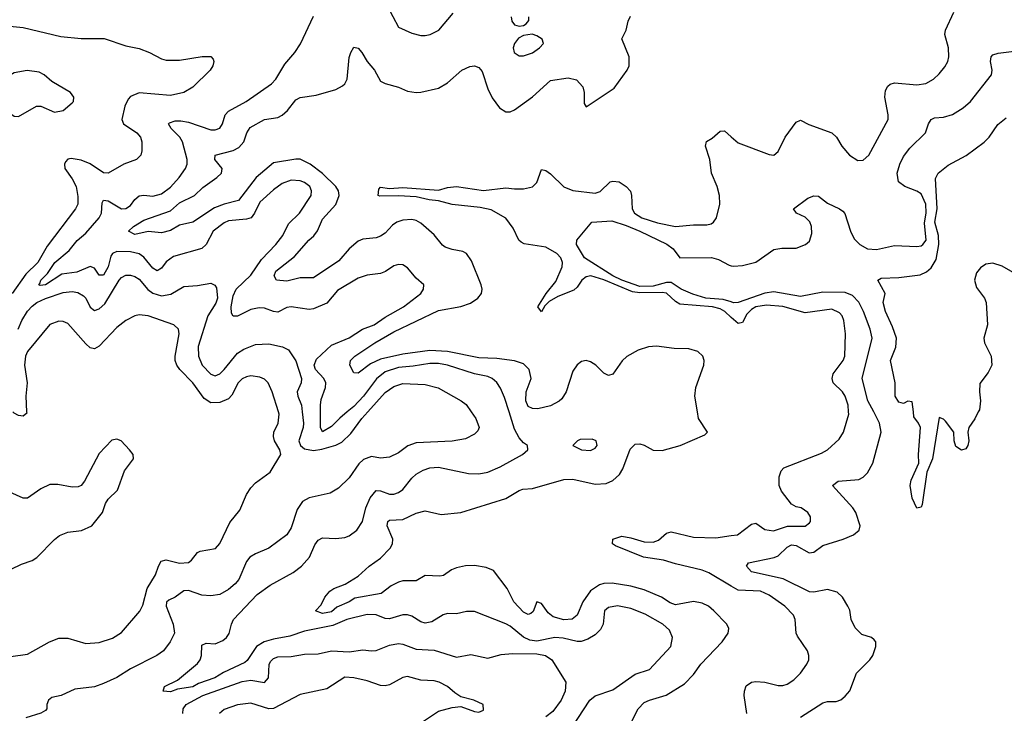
# Model space of a CAD drawing. Header units: inches. Extents: x 1694797 to 1849917, y 907313 to 1017959.
# Tile 624 of 656: x 1796815 to 1801222, y 958650 to 961757. Entities that reach past the tile are written whole.
import ezdxf

# ---------------------------------------------------------------- set-up
doc = ezdxf.new("R2010")
doc.units = ezdxf.units.IN
doc.header["$MEASUREMENT"] = 0
for name, color, linetype in [('B7995', 7, 'Continuous'), ('B7996', 7, 'Continuous'), ('B8905', 7, 'Continuous'), ('B8906', 7, 'Continuous')]:
    doc.layers.add(name, color=color, linetype=linetype)

msp = doc.modelspace()

# ---------------------------------------------------------------- linework, layer by layer
at = {"layer": 'B7995', "color": 5}
for points, elevation in [([(1796775.2, 958904.8), (1796850, 958915.2), (1796948.8, 958971.2), (1796990, 958986.5), (1797030, 958986.5), (1797110, 958962.7), (1797170, 958967.6), (1797230, 958986.3), (1797270, 959013.1), (1797352.6, 959107.4), (1797365.4, 959134.6), (1797384.6, 959210), (1797422.9, 959270), (1797435.9, 959310), (1797448.4, 959331.6), (1797470, 959338.1), (1797530, 959323.3), (1797570, 959325.7), (1797583.9, 959336.1), (1797609.9, 959370.1), (1797622.7, 959377.3), (1797691.1, 959388.9), (1797710, 959410.3), (1797754.8, 959505.2), (1797799.7, 959560.3), (1797829.8, 959630), (1797850, 959660.3), (1797870, 959682.4), (1797935.4, 959730), (1797983.5, 959810), (1797978.6, 959830), (1797955.6, 959870), (1797951.3, 959890), (1797952.4, 959910), (1797972.3, 959950), (1797975.6, 959990), (1797972.5, 960000)], 780), ([(1796845.8, 960000), (1796846.1, 959993.9), (1796830, 959981.7), (1796810, 959984.5), (1796790, 959995.1), (1796784.5, 960000)], 780), ([(1798835.8, 960000), (1798856.9, 959970), (1798871.1, 959930), (1798865.1, 959914.9), (1798850, 959900.9), (1798810, 959879), (1798750.6, 959869.4), (1798590, 959861), (1798551.9, 959848.1), (1798510, 959816.5), (1798470, 959796.9), (1798430, 959793), (1798390, 959800.9), (1798353.6, 959786.4), (1798332.2, 959767.8), (1798290, 959704.6), (1798241, 959659), (1798203.7, 959636.3), (1798110, 959616.1), (1798081.1, 959598.9), (1798056.5, 959563.5), (1798030, 959481.6), (1798010.9, 959450), (1797929.9, 959390.1), (1797870, 959365.4), (1797844.7, 959350), (1797829.3, 959330.7), (1797795.2, 959250), (1797779.4, 959230), (1797750, 959205.4), (1797710, 959182.8), (1797670, 959176.1), (1797630, 959180.2), (1797570, 959200.2), (1797550, 959198.8), (1797509.9, 959170.1), (1797482.2, 959157.8), (1797472.2, 959147.8), (1797469.9, 959130), (1797501.1, 959050), (1797507, 959010), (1797488.7, 958970), (1797458.3, 958930), (1797427.8, 958910), (1797311, 958850), (1797250, 958810.9), (1797190, 958783.5), (1797150, 958768.6), (1797061.6, 958758.4), (1797000.9, 958730), (1796958.9, 958721.1), (1796943, 958710), (1796936.1, 958690), (1796935.5, 958670), (1796930, 958663.6), (1796909.2, 958650.8), (1796842, 958630)], 760), ([(1799262.7, 958550), (1799366.4, 958710), (1799390.8, 958729.2), (1799470, 958755.8), (1799570, 958825.9), (1799633.3, 958846.7), (1799729.7, 958950), (1799736.4, 958990), (1799723, 959023), (1799693, 959050), (1799614.2, 959094.2), (1799550, 959120.5), (1799490, 959131.7), (1799450, 959124.4), (1799432.4, 959110), (1799426.5, 959050), (1799414.1, 959025.9), (1799390, 959002.5), (1799357.8, 958982.2), (1799328, 958972), (1799310, 958971.4), (1799247, 958987), (1799210.7, 958990.7), (1799130, 958974.1), (1799098.7, 958978.7), (1799070, 958991.2), (1799010, 959040.7), (1798990, 959051.7), (1798850, 959106.2), (1798814.2, 959105.8), (1798770, 959095.8), (1798730, 959098), (1798710, 959091.5), (1798659.5, 959060.5), (1798630, 959054.9), (1798610, 959059.9), (1798570, 959084.9), (1798550, 959091.3), (1798530, 959092.2), (1798470, 959072.9), (1798450, 959075.2), (1798410, 959091.4), (1798370, 959093.3), (1798278.7, 959070), (1798216.7, 959043.3), (1798090, 959019), (1798024, 958996), (1797950, 958982.9), (1797909.3, 958970.7), (1797875.2, 958950), (1797833, 958887), (1797821.9, 958878.1), (1797726.6, 958833.4), (1797687.6, 958810), (1797615.5, 958784.5), (1797590, 958768.9), (1797521, 958759), (1797490, 958746.5), (1797457.2, 958750), (1797463.6, 958770), (1797520.9, 958799.1), (1797610, 958873.2), (1797622.4, 958890), (1797627.9, 958910), (1797630, 958956.3), (1797650, 958964.7), (1797690, 958962.1), (1797723.5, 958976.5), (1797741, 958990), (1797752.2, 959007.8), (1797762.3, 959050), (1797771.8, 959070), (1797878, 959182), (1797935.1, 959224.9), (1798038.2, 959281.8), (1798076.3, 959310), (1798111.3, 959350), (1798135.2, 959404.8), (1798150, 959426), (1798170, 959436.5), (1798230, 959432.9), (1798270, 959437.7), (1798290, 959445.7), (1798324, 959470), (1798349.8, 959510), (1798363.9, 959570), (1798384, 959616), (1798410, 959647.6), (1798430, 959647.1), (1798470, 959631.7), (1798490, 959631.6), (1798510, 959639.8), (1798530, 959653.4), (1798570, 959703.2), (1798590, 959721), (1798620.4, 959739.6), (1798650.8, 959749.2), (1798690, 959752.7), (1798824, 959724), (1798870, 959722.8), (1798910, 959730.8), (1798965.3, 959754.7), (1799065.6, 959810), (1799089.5, 959830), (1799087, 959850), (1799070, 959861.3), (1799050, 959883.5), (1799030, 959922.6), (1799004.9, 960000)], 740), ([(1798078.8, 960000), (1798084.5, 959950), (1798082.9, 959930), (1798064.1, 959870), (1798072.1, 959850), (1798090, 959834.9), (1798130, 959826.9), (1798166.9, 959833.1), (1798229.2, 959850.8), (1798255.9, 959864.1), (1798296.4, 959903.6), (1798346.3, 959970), (1798372.9, 960000)], 760), ([(1799550, 958606.5), (1799582.3, 958670), (1799610, 958698.8), (1799633.6, 958710), (1799708.1, 958731.9), (1799790, 958782.6), (1799830, 958824.2), (1799863.1, 958870), (1799958.3, 958970), (1799986, 959010), (1799988.8, 959030), (1799979.3, 959050), (1799921.5, 959110), (1799897.8, 959130), (1799870, 959143.4), (1799830, 959150.8), (1799750, 959137), (1799725.7, 959145.7), (1799688, 959170), (1799610, 959203.9), (1799550, 959220.6), (1799467, 959233), (1799430, 959232.1), (1799410, 959226.1), (1799370, 959199.6), (1799335.5, 959150), (1799310.1, 959089.9), (1799287.5, 959072.5), (1799250, 959068.7), (1799203, 959083), (1799180.1, 959100.1), (1799150, 959141.6), (1799130, 959149.4), (1799113.7, 959106.3), (1799103.2, 959096.8), (1799090, 959092.8), (1799070, 959103.9), (1799026.1, 959150), (1798996, 959210), (1798935.8, 959290), (1798903.1, 959303.1), (1798850, 959311.9), (1798810, 959311.1), (1798770, 959301.7), (1798747.2, 959292.8), (1798711.9, 959268.1), (1798695.9, 959264.1), (1798630, 959268.3), (1798590, 959243.8), (1798530, 959243.4), (1798510, 959237.5), (1798477.9, 959222.1), (1798433.3, 959186.7), (1798314.3, 959165.7), (1798290, 959149.9), (1798234.8, 959125.2), (1798210, 959104.9), (1798170, 959097.4), (1798139, 959110), (1798163.7, 959136.3), (1798180.9, 959170), (1798202.8, 959197.2), (1798221.2, 959210), (1798271.6, 959228.4), (1798330, 959265.3), (1798378.5, 959310), (1798430, 959345.4), (1798473.4, 959390), (1798483.9, 959410), (1798485.2, 959430), (1798459.6, 959490), (1798462.2, 959510), (1798470, 959516.1), (1798530, 959518.6), (1798590, 959546.4), (1798630, 959556.9), (1798701.1, 959541.1), (1798790, 959550.1), (1798990, 959613), (1799050, 959648.7), (1799066.1, 959653.9), (1799110, 959657.9), (1799250, 959696.8), (1799290, 959699.3), (1799390, 959677), (1799440.4, 959679.6), (1799470, 959692.6), (1799499.7, 959720.3), (1799514.5, 959745.5), (1799547.1, 959832.9), (1799570, 959855.7), (1799590, 959857), (1799610, 959850.8), (1799650, 959829.4), (1799690, 959827.9), (1799770.6, 959849.4), (1799882, 959898), (1799893.3, 959910), (1799853.5, 959970), (1799848.6, 960000)], 720), ([(1798280.8, 960000), (1798247.3, 959972.7), (1798210, 959934.2), (1798170, 959910.9), (1798160.9, 959930), (1798160.9, 960000)], 740), ([(1796730, 959273.8), (1796822.2, 959317.8), (1796870, 959334.6), (1796891.5, 959348.5), (1796970, 959428.9), (1796993.4, 959446.6), (1797030, 959461.1), (1797091.2, 959468.8), (1797136.9, 959490), (1797185.7, 959550), (1797198.5, 959590), (1797211, 959610), (1797252.3, 959650), (1797283.9, 959736.1), (1797323.7, 959790), (1797322, 959810), (1797306, 959830), (1797269.3, 959870), (1797250, 959877.7), (1797226.8, 959873.2), (1797170, 959814.7), (1797105.3, 959690), (1797090, 959671.2), (1797075.8, 959664.2), (1797050, 959662.5), (1796984.8, 959675.2), (1796950, 959674.5), (1796910, 959656.3), (1796850, 959613.6), (1796830, 959613.6), (1796770, 959640.7)], 820), ([(1800000, 959220), (1799899.4, 959279.4), (1799870, 959292), (1799750, 959319.6), (1799697, 959337), (1799606.9, 959350), (1799481, 959401), (1799467.8, 959410), (1799469.7, 959430), (1799510, 959443.2), (1799550, 959436.4), (1799610, 959418), (1799650, 959417.4), (1799673.4, 959426.6), (1799710, 959456.5), (1799730, 959463.6), (1799830, 959439.3), (1799930, 959435.9), (1800000, 959446.1)], 680), ([(1797544.2, 958650), (1797546.8, 958670), (1797560.4, 958690), (1797634.2, 958730), (1797810, 958793.4), (1797850, 958799.5), (1797911, 958789), (1797927.9, 958810), (1797930.8, 958869.2), (1797937.3, 958882.7), (1797950, 958896.3), (1797970, 958902.8), (1798030, 958904.5), (1798090, 958914.7), (1798150, 958917), (1798210, 958929.9), (1798290, 958925.2), (1798350, 958935.3), (1798390.1, 958929.9), (1798410, 958932.5), (1798470, 958956), (1798510, 958962.6), (1798530, 958960.2), (1798590, 958937.5), (1798670, 958933.8), (1798770, 958902), (1798833.8, 958913.8), (1798910, 958897.7), (1798970, 958914.3), (1799021, 958919), (1799130, 958916.8), (1799168, 958910), (1799196.5, 958890), (1799259.3, 958790), (1799257, 958750), (1799238.3, 958710), (1799200.9, 958659.1), (1799170, 958634.8)], 760), ([(1798612.6, 958610), (1798690, 958659.8), (1798750, 958676.1), (1798790, 958680.5), (1798850, 958658.8), (1798870, 958656), (1798890, 958664.7), (1798888.7, 958690), (1798848, 958710), (1798790, 958724.5), (1798761.7, 958741.7), (1798729.6, 958770), (1798691.6, 958790), (1798670, 958795.8), (1798610, 958799.4), (1798550, 958814.8), (1798530, 958810.8), (1798470, 958777.7), (1798450, 958774.1), (1798430, 958775), (1798370, 958795.7), (1798310, 958809.8), (1798270, 958812.1), (1798190, 958760.4), (1798070, 958735.1), (1797950, 958672.1), (1797930, 958671.1), (1797850, 958695.6), (1797790, 958688.5), (1797730, 958668.1), (1797708.3, 958650)], 780)]:
    msp.add_lwpolyline(points, dxfattribs=dict(at, elevation=elevation))
at = {"layer": 'B7995', "color": 5, "elevation": 740}
msp.add_lwpolyline([(1799377.7, 959877.7), (1799323.8, 959876.2), (1799310.8, 959870), (1799291, 959850), (1799330, 959830.4), (1799370, 959828.1), (1799390, 959838), (1799399.6, 959850), (1799394.5, 959870)], close=True, dxfattribs=at)
at = {"layer": 'B7996', "color": 5}
for points, elevation in [([(1798459.1, 961819.1), (1798510, 961723.8), (1798570, 961696.5), (1798610, 961685.7), (1798630, 961686.3), (1798652.7, 961690), (1798691.5, 961710), (1798754.8, 961785.2)], 740), ([(1798160.9, 960000), (1798160.8, 960030), (1798164.1, 960055.9), (1798184.1, 960110), (1798184.6, 960130), (1798176.2, 960150), (1798138.2, 960190), (1798133.3, 960210), (1798142.9, 960237.1), (1798210, 960299.6), (1798290, 960331.6), (1798348.8, 960371.2), (1798401.1, 960390), (1798450, 960424), (1798532.2, 960470), (1798609.7, 960530), (1798622.4, 960550), (1798622.9, 960570), (1798590, 960599.7), (1798550, 960645.4), (1798530, 960658.7), (1798510, 960660.3), (1798490, 960654.2), (1798451.4, 960628.6), (1798430, 960620.3), (1798370, 960612.8), (1798330, 960598.8), (1798236.7, 960543.3), (1798190, 960487.6), (1798130, 960461.4), (1798110, 960458.7), (1798030, 960471.4), (1798010, 960467.3), (1797970, 960446.5), (1797950, 960449.2), (1797910, 960464.6), (1797886.4, 960466.4), (1797850, 960458.4), (1797790, 960429.4), (1797769.5, 960429.4), (1797762.3, 960442.3), (1797760.7, 960470), (1797770, 960520.2), (1797784.2, 960550), (1797850, 960613.1), (1797897.3, 960682.7), (1797961.4, 960750), (1797992.3, 960790), (1798017.5, 960842.5), (1798067.6, 960890), (1798119.8, 960970), (1798121.4, 960990), (1798112.9, 961010), (1798090, 961027.6), (1798070, 961035), (1798030, 961037.8), (1797990, 961023.4), (1797950, 960994.4), (1797890, 960939.8), (1797866, 960890), (1797850.1, 960869.9), (1797830, 960862.6), (1797750, 960855.4), (1797730, 960847.3), (1797680.6, 960810), (1797648.7, 960750), (1797630, 960731.3), (1797503.4, 960696.6), (1797470, 960671.6), (1797450, 960644.1), (1797430, 960632.2), (1797410, 960643.7), (1797370, 960693.5), (1797350, 960708.8), (1797310, 960716.4), (1797250, 960718.4), (1797230.6, 960709.4), (1797223.1, 960696.9), (1797210, 960649.8), (1797190, 960612.8), (1797170, 960612.3), (1797150, 960643.9), (1797130, 960651.6), (1797070, 960626.5), (1797003.6, 960616.4), (1796930, 960569.6), (1796906.8, 960566.8), (1796899.7, 960570), (1796905.3, 960574.7), (1796908.8, 960590), (1796939.4, 960620.6), (1796971.3, 960670), (1797036.6, 960723.4), (1797072.1, 960767.9), (1797110, 960800.4), (1797170.8, 960869.2), (1797180.8, 960890), (1797183.4, 960936.6), (1797190, 960948.8), (1797210, 960945.5), (1797270, 960910.1), (1797290, 960911.6), (1797310, 960924.8), (1797330, 960951), (1797350, 960967.3), (1797370, 960970.7), (1797410, 960966.6), (1797450, 960977.3), (1797490, 961007), (1797528.2, 961050), (1797556.5, 961090), (1797564.8, 961110), (1797564.7, 961130), (1797543.6, 961210), (1797530.9, 961230.9), (1797492.2, 961270), (1797480.9, 961290), (1797485, 961295), (1797510, 961303.5), (1797535.7, 961304.3), (1797570, 961297.7), (1797670, 961263), (1797690, 961262.9), (1797709.8, 961270.2), (1797722.2, 961290), (1797734.9, 961330), (1797750, 961347), (1797828.6, 961390), (1797942.5, 961470), (1797961.6, 961490), (1798001.9, 961558.1), (1798045.6, 961610), (1798070.9, 961649.1), (1798130, 961773)], 740), ([(1799848.6, 960000), (1799837.3, 960070), (1799841.1, 960110), (1799876.9, 960210), (1799878, 960230), (1799871.8, 960250), (1799850, 960270.5), (1799810, 960282), (1799744.2, 960284.2), (1799665.3, 960294.7), (1799630, 960292.3), (1799582.8, 960277.2), (1799532.3, 960247.7), (1799511.7, 960228.3), (1799470, 960168.6), (1799450, 960163.1), (1799430, 960174.2), (1799393.6, 960210), (1799370, 960224.5), (1799350, 960230.6), (1799330, 960226.2), (1799310, 960210.8), (1799290, 960183.1), (1799260.6, 960090), (1799241.1, 960058.9), (1799230, 960048.2), (1799190, 960027.8), (1799133.8, 960013.8), (1799110, 960015), (1799090, 960024.8), (1799079.9, 960050), (1799082.1, 960090), (1799103.7, 960150), (1799095, 960190), (1799070, 960215.4), (1799029.4, 960229.4), (1798950, 960240.1), (1798870, 960242.2), (1798730, 960270.7), (1798650, 960275.1), (1798530, 960258.8), (1798430, 960237), (1798384.4, 960215.6), (1798330, 960173.3), (1798310, 960175.8), (1798292, 960210), (1798295, 960230), (1798315, 960250), (1798404.5, 960310), (1798490, 960359), (1798690, 960454.7), (1798790, 960472.3), (1798832.4, 960487.6), (1798865.7, 960510), (1798881.3, 960530), (1798884.3, 960550), (1798881, 960570), (1798837.4, 960677.4), (1798814.5, 960710), (1798798.6, 960718.6), (1798750, 960727.3), (1798718.5, 960738.5), (1798706.7, 960746.8), (1798670, 960793.2), (1798610, 960845.7), (1798590, 960857.2), (1798570, 960861.3), (1798530, 960858.6), (1798502.3, 960850), (1798483.6, 960836.4), (1798450, 960800.3), (1798430, 960787.3), (1798410, 960780.2), (1798350, 960773.1), (1798330, 960764.5), (1798290, 960729.9), (1798242.9, 960677.1), (1798130, 960600.2), (1798070, 960600.4), (1798010, 960585.6), (1797963.7, 960590), (1797953.3, 960610), (1797961.7, 960630), (1798044.5, 960695.5), (1798109.1, 960770), (1798131.5, 960788.5), (1798148.3, 960811.7), (1798170, 960862.7), (1798230, 960929.5), (1798245.2, 960970), (1798241.1, 960990), (1798229.9, 961010), (1798170, 961068), (1798114.9, 961110), (1798070, 961131.5), (1798050, 961132), (1797950, 961115.8), (1797872.6, 961050), (1797793.6, 960946.4), (1797729.4, 960930.6), (1797686.4, 960913.6), (1797590, 960849.5), (1797530, 960836.4), (1797490, 960812.3), (1797450, 960801.7), (1797390, 960807.5), (1797330, 960795), (1797302, 960810), (1797324.8, 960830), (1797370, 960858.3), (1797490, 960900.3), (1797530, 960936.4), (1797597.2, 960970), (1797634.9, 961005.1), (1797696.5, 961050), (1797717.5, 961070), (1797721, 961090), (1797688.4, 961130), (1797689.7, 961150), (1797769.6, 961170.4), (1797796.1, 961183.9), (1797818, 961210), (1797831.1, 961250), (1797845.9, 961274.1), (1797910, 961309.5), (1797970, 961319), (1797990, 961329), (1798013.9, 961350), (1798050, 961397.8), (1798070, 961408.8), (1798141.7, 961418.3), (1798230, 961444.1), (1798259.5, 961460.5), (1798270.3, 961469.7), (1798280.8, 961490), (1798290, 961586.8), (1798296.5, 961610), (1798310, 961633.7), (1798330, 961628.9), (1798345.8, 961610), (1798370, 961568.9), (1798402.6, 961530), (1798430, 961482), (1798450.3, 961470.3), (1798510, 961454.9), (1798550, 961436.5), (1798589.8, 961430.2), (1798610, 961431.8), (1798689.9, 961450.1), (1798730, 961473.4), (1798793.3, 961530), (1798830, 961547.5), (1798850.1, 961550.1), (1798870, 961543.2), (1798884.6, 961524.6), (1798910, 961446.4), (1798930, 961406), (1798962, 961362), (1798990, 961344.3), (1799010, 961344.3), (1799030, 961352.7), (1799110, 961411.6), (1799190, 961484.8), (1799270, 961495.9), (1799307, 961487), (1799335.9, 961455.9), (1799341.8, 961430), (1799340.9, 961380.9), (1799350, 961367), (1799475.1, 961450), (1799534.5, 961530), (1799542, 961550), (1799542, 961590), (1799509.4, 961670.6), (1799529.7, 961710.3), (1799538, 961750), (1799548.3, 961771.7)], 720), ([(1799014, 961770), (1799018, 961750), (1799030, 961734), (1799050, 961728), (1799070, 961730.7), (1799082, 961738), (1799092.9, 961752.9), (1799093.2, 961770)], 740), ([(1796770, 961727.2), (1796830, 961721), (1796998.1, 961681.9), (1797090, 961672.9), (1797192.8, 961672.8), (1797290, 961638.9), (1797350, 961626.9), (1797396, 961610), (1797450, 961580.7), (1797470, 961575.6), (1797530, 961575.6), (1797631.5, 961591.5), (1797670, 961591.8), (1797680.2, 961580.2), (1797683.7, 961570), (1797679.5, 961550), (1797667, 961530), (1797590, 961454.9), (1797550, 961430.4), (1797490, 961417.7), (1797350, 961428.7), (1797310, 961413.2), (1797299.5, 961400.5), (1797285.9, 961370), (1797271.9, 961310), (1797279.1, 961290), (1797339.7, 961250), (1797355.1, 961230), (1797361.7, 961210), (1797361.7, 961170), (1797356.3, 961150), (1797338, 961130), (1797280.9, 961110), (1797210, 961069.1), (1797190, 961070.2), (1797130.6, 961110.6), (1797090, 961127), (1797045.2, 961134.8), (1797030, 961132.3), (1797019.6, 961120.4), (1797014.6, 961110), (1797016.5, 961090), (1797050, 961044), (1797067.3, 961010), (1797075.4, 960964.6), (1797074.3, 960930), (1797064.4, 960910), (1796938.3, 960741.7), (1796896.1, 960670), (1796842.6, 960617.4), (1796780.6, 960530)], 760), ([(1800000, 960423.4), (1799971.6, 960450), (1799950, 960462), (1799916.3, 960470), (1799770, 960482.5), (1799750, 960494.3), (1799710, 960531.2), (1799690, 960535.4), (1799590, 960532.9), (1799558, 960538), (1799428.8, 960591.2), (1799371, 960609), (1799350, 960604.4), (1799331, 960590), (1799310, 960558.2), (1799295, 960545), (1799222.7, 960517.3), (1799184.9, 960495.1), (1799164.6, 960475.4), (1799150, 960448.9), (1799133.3, 960470), (1799170.6, 960530), (1799215.2, 960584.8), (1799242.4, 960650), (1799244.5, 960670), (1799237.6, 960690), (1799219.6, 960710), (1799170, 960738), (1799072.5, 960752.5), (1799059.8, 960759.8), (1799049.2, 960769.2), (1799022.8, 960822.8), (1798990, 960867.3), (1798925.4, 960905.4), (1798875.7, 960915.7), (1798750, 960929.2), (1798690, 960945.2), (1798647.3, 960950), (1798590, 960963.6), (1798510, 960968.1), (1798426.4, 960966.4), (1798419.7, 960970), (1798421.8, 960998.2), (1798430, 961006), (1798470, 961000.2), (1798530, 961004.6), (1798690, 960993.7), (1798730, 961004.6), (1798770, 961009.3), (1798890, 960992.1), (1798990, 961004.2), (1799030, 960998.7), (1799070, 960999.3), (1799110, 961008.8), (1799130, 961027.5), (1799150, 961085.7), (1799170, 961081.6), (1799190, 961066), (1799250, 961007.5), (1799290, 960991.7), (1799390, 960980.2), (1799412.8, 960987.2), (1799457.6, 961030), (1799470, 961034.1), (1799498.7, 961030), (1799530, 961009.3), (1799548.4, 960988.4), (1799553.6, 960970), (1799555.8, 960910), (1799567, 960890), (1799599.5, 960870), (1799670, 960846.9), (1799750, 960831.1), (1799830, 960838.6), (1799890, 960838.3), (1799910, 960843.1), (1799920.7, 960850), (1799933, 960870), (1799948.3, 960930), (1799947.4, 960970), (1799937.2, 961010), (1799910.7, 961070), (1799903.1, 961130), (1799885.1, 961190), (1799888.8, 961211.2), (1799914.2, 961225.8), (1799950, 961257.1), (1799970, 961259.5), (1800000, 961232.5)], 680), ([(1800000, 960492.4), (1799963.8, 960503.8), (1799886, 960510), (1799827.2, 960527.2), (1799775.6, 960550), (1799730, 960579.4), (1799710, 960579.4), (1799650, 960563.6), (1799590, 960562.4), (1799509.5, 960590), (1799469.4, 960610), (1799343.5, 960690), (1799306.3, 960750), (1799309.2, 960770), (1799375.3, 960850), (1799464.8, 960855.2), (1799530, 960835.2), (1799590.9, 960810), (1799711.1, 960751), (1799739.8, 960730), (1799770, 960690.2), (1799911.3, 960691.3), (1799942.8, 960682.8), (1799990, 960657), (1800000, 960655)], 660), ([(1796808.6, 960370), (1796824.5, 960410), (1796849.1, 960450.9), (1796870, 960474.4), (1796891.6, 960490), (1796930, 960508.7), (1797010, 960535.4), (1797050, 960539.2), (1797074.7, 960534.7), (1797100.6, 960520.6), (1797111.4, 960510), (1797130, 960468.6), (1797150, 960455), (1797170, 960462), (1797196.2, 960483.8), (1797260.4, 960590), (1797270, 960602.3), (1797290, 960611.9), (1797310, 960612.3), (1797330, 960606.6), (1797350, 960594.2), (1797388.8, 960548.8), (1797410, 960531.3), (1797450, 960520.1), (1797491.8, 960528.2), (1797550, 960562.5), (1797610, 960566.2), (1797670, 960576.8), (1797688.3, 960568.3), (1797695.7, 960555.7), (1797700.7, 960510), (1797693.3, 960486.7), (1797656.1, 960430), (1797613.5, 960293.5), (1797614.6, 960250), (1797632.2, 960210), (1797670, 960169), (1797690, 960162.2), (1797710, 960170.8), (1797730, 960189.8), (1797790, 960262.6), (1797818.6, 960281.4), (1797870, 960302.2), (1797930, 960305), (1797991.5, 960291.5), (1798017.8, 960277.8), (1798050, 960228.2), (1798076.4, 960150), (1798074.6, 960130), (1798057.2, 960090), (1798059.9, 960070), (1798075.4, 960030), (1798078.8, 960000)], 760), ([(1797972.5, 960000), (1797945, 960090), (1797926.5, 960130), (1797910, 960146.5), (1797890, 960155.9), (1797850, 960162), (1797830, 960158), (1797810, 960147.6), (1797793, 960130), (1797764.9, 960075.1), (1797750, 960058.8), (1797710, 960041.6), (1797670, 960040.1), (1797640.7, 960060.7), (1797589.9, 960130), (1797531.4, 960190), (1797517.6, 960210), (1797510.7, 960230), (1797509.9, 960250), (1797529.1, 960350), (1797525.8, 960370), (1797504.7, 960390), (1797390, 960430.6), (1797350, 960434.2), (1797330, 960430.8), (1797290.1, 960409.9), (1797250, 960378.8), (1797170, 960295.3), (1797150, 960283.1), (1797130, 960287.7), (1797110, 960304.8), (1797030, 960396.1), (1797010, 960405.8), (1796990, 960406.8), (1796948.9, 960391.1), (1796849.6, 960270), (1796841.2, 960250), (1796836.8, 960210), (1796848.8, 960130), (1796842.5, 960070), (1796845.8, 960000)], 780), ([(1799004.9, 960000), (1798984.1, 960064.1), (1798966.4, 960106.4), (1798950, 960131.6), (1798929.4, 960149.4), (1798910, 960158.5), (1798850, 960171.2), (1798730, 960209.9), (1798690, 960216.5), (1798650, 960217.1), (1798575.6, 960204.4), (1798510, 960199.2), (1798450, 960179.9), (1798411.4, 960148.6), (1798353, 960070), (1798310, 960023.8), (1798280.8, 960000)], 740), ([(1798372.9, 960000), (1798450, 960087.2), (1798490, 960114.3), (1798530, 960126.7), (1798630, 960123.4), (1798688, 960108), (1798790.5, 960050.5), (1798812.8, 960032.8), (1798835.8, 960000)], 760)]:
    msp.add_lwpolyline(points, dxfattribs=dict(at, elevation=elevation))
for points, elevation in [([(1799108.3, 961691.7), (1799070, 961686), (1799046.8, 961673.2), (1799029.4, 961650.6), (1799023.2, 961630), (1799027.9, 961610), (1799050, 961594.9), (1799070, 961594.6), (1799110, 961608.9), (1799142, 961630), (1799159.5, 961650), (1799153.2, 961670), (1799130, 961684.2)], 740), ([(1796848.8, 961528.8), (1796790, 961518.8), (1796770, 961507.1), (1796731.2, 961468.8), (1796718, 961450), (1796714.3, 961430), (1796717.8, 961410), (1796727.9, 961390), (1796763.5, 961343.5), (1796790, 961324.9), (1796810, 961323.7), (1796890, 961368.9), (1796910, 961368.8), (1796970, 961342.4), (1797009.4, 961350), (1797050, 961383.6), (1797055, 961390), (1797056.9, 961410), (1797042, 961430), (1796959.1, 961479.1), (1796923.6, 961510), (1796902, 961522)], 780)]:
    msp.add_lwpolyline(points, close=True, dxfattribs=dict(at, elevation=elevation))
at = {"layer": 'B8905', "color": 5}
for points, elevation in [([(1800000, 959446.1), (1800027.3, 959450), (1800090, 959498.2), (1800110, 959502), (1800150, 959472.9), (1800188.1, 959468.1), (1800251.9, 959488.1), (1800330, 959488.1), (1800350, 959503), (1800354.7, 959510), (1800354.7, 959530), (1800342, 959550), (1800313.2, 959570), (1800290, 959575.1), (1800270, 959587.3), (1800224.6, 959644.6), (1800214.8, 959670), (1800214.2, 959710), (1800223.1, 959736.9), (1800234.5, 959750), (1800404.3, 959815.7), (1800429.9, 959830.1), (1800482.4, 959877.6), (1800502.5, 959910), (1800525.3, 959990), (1800524.9, 960000)], 680), ([(1800310, 958632.9), (1800410, 958697.7), (1800430, 958703.6), (1800470, 958703.9), (1800490, 958711), (1800510, 958727), (1800530, 958751.6), (1800560.1, 958830), (1800619.9, 958890), (1800632.8, 958910), (1800646.4, 958950), (1800647.1, 958970), (1800639.9, 958979.9), (1800627.6, 958990), (1800584.1, 959004.1), (1800553.8, 959033.8), (1800535.8, 959070), (1800530, 959112.3), (1800521.7, 959130), (1800497.2, 959170), (1800473.7, 959193.7), (1800430, 959205), (1800370, 959193.1), (1800350, 959194.5), (1800232, 959252), (1800090, 959284.7), (1800067.2, 959310), (1800076.3, 959323.7), (1800192.4, 959347.6), (1800210, 959356.2), (1800250, 959394.2), (1800270, 959404.6), (1800290, 959401.3), (1800348.4, 959368.4), (1800370, 959372.6), (1800410, 959402.7), (1800500.4, 959430), (1800546.2, 959450), (1800572.5, 959470), (1800577.3, 959490), (1800557.3, 959550), (1800544.1, 959570), (1800452.8, 959670), (1800478, 959690), (1800570, 959697.2), (1800590, 959708.2), (1800610, 959728), (1800634.1, 959770), (1800670.8, 959910), (1800663.2, 959950), (1800637.3, 960000)], 660), ([(1801105.3, 960000), (1801090, 959969.2), (1801062.8, 959930), (1801058, 959910), (1801062.8, 959870), (1801058.8, 959850), (1801050, 959835.3), (1801030, 959829), (1801004.8, 959844.8), (1800997.2, 959870), (1800995.3, 959910), (1800959, 959959), (1800950, 959968), (1800930, 959975.3), (1800900.2, 959790), (1800874.6, 959730), (1800854, 959586), (1800850, 959574), (1800830, 959569), (1800810, 959614), (1800800.8, 959670), (1800805.2, 959694.8), (1800839.7, 959770), (1800837.2, 959810), (1800846, 959930), (1800838, 959950), (1800817.5, 959977.5), (1800815, 960000)], 640), ([(1800069.1, 958650), (1800057.4, 958730), (1800058.4, 958750), (1800066.8, 958773.2), (1800089.6, 958790), (1800110, 958792.9), (1800150, 958790.1), (1800210, 958775.1), (1800230, 958774.8), (1800250, 958781), (1800280, 958800), (1800309.8, 958830), (1800338, 958870), (1800347.4, 958890), (1800347.6, 958910), (1800340.9, 958930), (1800295.8, 958995.8), (1800290.6, 959010), (1800286, 959070), (1800277.6, 959090), (1800239.6, 959130), (1800170, 959179.7), (1800130, 959197.8), (1800030, 959202.3), (1800000, 959220)], 680)]:
    msp.add_lwpolyline(points, dxfattribs=dict(at, elevation=elevation))
at = {"layer": 'B8906', "color": 5}
for points, elevation in [([(1800000, 961232.5), (1800030, 961205.5), (1800170, 961152.7), (1800190, 961150.6), (1800210, 961166.8), (1800240.4, 961230), (1800290, 961298), (1800310, 961306), (1800347.1, 961287.1), (1800450.2, 961250.2), (1800471.2, 961231.2), (1800494.9, 961190), (1800529.4, 961149.4), (1800565.9, 961125.9), (1800590, 961126.8), (1800616.2, 961150), (1800701.9, 961310), (1800702.4, 961330), (1800687.3, 961410), (1800690, 961438.8), (1800700.9, 961459.1), (1800711.5, 961468.5), (1800730, 961474.3), (1800830, 961465.3), (1800870, 961471.5), (1800905.1, 961490), (1800930, 961513.4), (1800955.1, 961544.9), (1800968.6, 961570), (1800973.5, 961590), (1800971.9, 961630), (1800955.5, 961690), (1800958.8, 961710), (1800995.7, 961790)], 680), ([(1800000, 960655), (1800010, 960653.1), (1800050, 960656.3), (1800110, 960671.5), (1800190, 960727.3), (1800226.4, 960733.6), (1800290, 960733.5), (1800332, 960750), (1800350, 960765.4), (1800360.6, 960799.4), (1800358.3, 960830), (1800350.9, 960850.9), (1800330, 960871.9), (1800291.5, 960890), (1800277.6, 960910), (1800342.4, 960957.6), (1800370, 960968.4), (1800390, 960966.4), (1800430, 960935), (1800484.9, 960910), (1800499.2, 960899.2), (1800508.6, 960888.6), (1800533.1, 960810), (1800550, 960775.2), (1800575.4, 960750), (1800608.9, 960730), (1800650, 960727.9), (1800730, 960745.7), (1800830, 960741.3), (1800850, 960744), (1800857.8, 960750), (1800872.2, 960770), (1800865.1, 960845.1), (1800872.1, 960892.1), (1800869.9, 960930), (1800850, 960976.2), (1800830, 960989.2), (1800776.9, 961010), (1800747.8, 961030), (1800743, 961070), (1800754, 961110), (1800770, 961143.7), (1800798.6, 961181.4), (1800869.7, 961250), (1800882.4, 961290), (1800895.1, 961310), (1800910, 961317.5), (1800950, 961320.6), (1800990, 961332.6), (1801037.7, 961362.3), (1801070.4, 961389.6), (1801164.8, 961510), (1801167.9, 961530), (1801160.3, 961570), (1801162.7, 961590), (1801170, 961598.9), (1801193.8, 961606.2), (1801290, 961618)], 660), ([(1800815, 960000), (1800810, 960046), (1800790, 960048), (1800770, 960038), (1800750, 960044), (1800734, 960070), (1800732.7, 960130), (1800712.3, 960230), (1800735.6, 960290), (1800738.7, 960330), (1800721.8, 960381.8), (1800689.7, 960450), (1800679.3, 960490), (1800688.7, 960530), (1800655.3, 960590), (1800670, 960598.8), (1800750, 960602), (1800845.4, 960614.6), (1800873, 960627), (1800895, 960645), (1800917.3, 960682.7), (1800929.3, 960750), (1800927.6, 960790), (1800910.5, 960850), (1800920.9, 960910), (1800913.9, 961046.1), (1800926.2, 961070), (1800970, 961104.8), (1801051, 961149), (1801131.2, 961208.8), (1801154.7, 961230), (1801193.5, 961286.5), (1801230, 961317.4)], 640), ([(1801290, 960608.5), (1801212.3, 960652.3), (1801170, 960666.5), (1801138.6, 960661.4), (1801114.8, 960645.2), (1801097, 960623), (1801087.8, 960590), (1801097.4, 960557.4), (1801132.9, 960510), (1801141.2, 960490), (1801147.1, 960390), (1801130.3, 960330), (1801133.4, 960310), (1801163, 960250), (1801165.5, 960210), (1801150, 960177.2), (1801112.8, 960127.2), (1801110.4, 960090), (1801116, 960050), (1801110.3, 960010), (1801105.3, 960000)], 640), ([(1800637.3, 960000), (1800611.3, 960050), (1800585.5, 960150), (1800629.9, 960330), (1800621.6, 960370), (1800590.9, 960450), (1800570, 960491.1), (1800541.7, 960521.7), (1800510, 960535.2), (1800410, 960536.3), (1800310, 960517.6), (1800190, 960537.7), (1800150, 960531.2), (1800030, 960490.3), (1800010, 960489.3), (1800000, 960492.4)], 660), ([(1800524.9, 960000), (1800523.7, 960030), (1800510, 960071.2), (1800497.2, 960090), (1800456.1, 960130), (1800450.7, 960150), (1800456.5, 960170), (1800500.9, 960230), (1800508.6, 960250), (1800511.7, 960350), (1800504.2, 960410), (1800496.2, 960430), (1800484.1, 960444.1), (1800450, 960459.9), (1800330, 960443.4), (1800230, 960472.7), (1800157.8, 960477.8), (1800110.3, 960470), (1800090, 960458.8), (1800070, 960438.5), (1800050, 960401), (1800030, 960395.4), (1800000, 960423.4)], 680)]:
    msp.add_lwpolyline(points, dxfattribs=dict(at, elevation=elevation))

doc.saveas('drawing.dxf')
